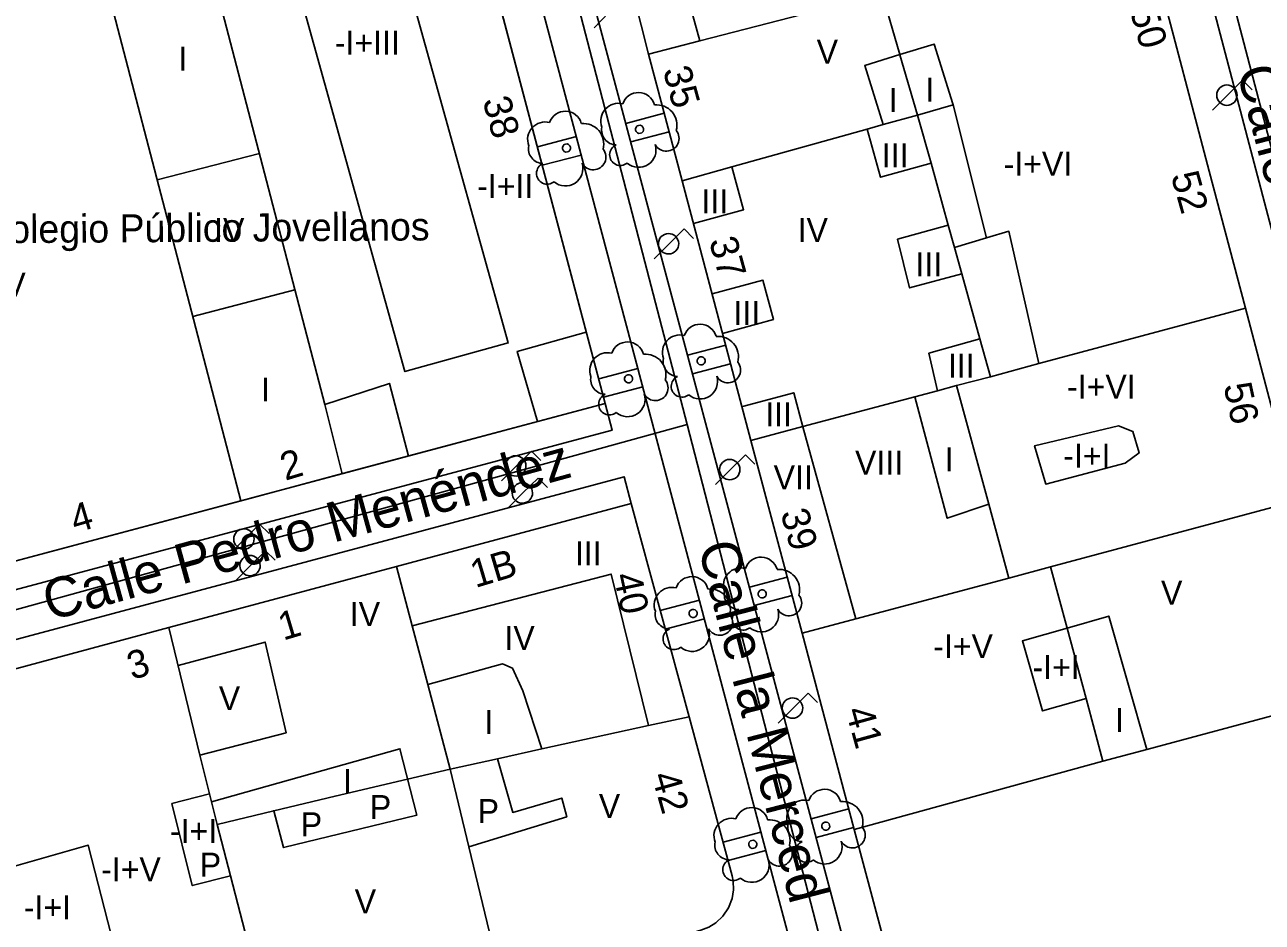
# Model space of a CAD drawing. Extents: x 282771 to 285132, y 4823109 to 4825496.
# Drawn here: x 284936.9 to 285014.3, y 4824230.3 to 4824286.4 of the extents above; entities that cross this region are included whole.
import ezdxf

# ---------------------------------------------------------------- set-up
doc = ezdxf.new("R2010")
doc.units = 0
for name, color, linetype in [('ACERA-BORDILLO', 7, 'Continuous'), ('ACERA-INTERIOR', 7, 'Continuous'), ('ARBOL', 7, 'Continuous'), ('CALLE-EJE', 7, 'Continuous'), ('CALLE-TEXTO', 7, 'Continuous'), ('COLEGIO-AREA', 7, 'Continuous'), ('COLEGIO-TEXTO', 7, 'Continuous'), ('EDIFICIO', 7, 'Continuous'), ('FAROLA', 7, 'Continuous'), ('INTERIOR-EDIFICIO', 7, 'Continuous'), ('MEDIANERA', 7, 'Continuous'), ('NUM-LOCAL', 7, 'Continuous'), ('NUM-PORTAL', 7, 'Continuous'), ('TXT-ALTURA-EDIFICIO', 7, 'Continuous')]:
    doc.layers.add(name, color=color, linetype=linetype)

msp = doc.modelspace()

# ---------------------------------------------------------------- linework, layer by layer
at = {"layer": 'ACERA-BORDILLO'}
for points in [[(284994.966, 4824346.938), (284963.572, 4824338.451), (284963.322, 4824338.391), (284962.802, 4824338.171), (284962.282, 4824337.881), (284961.732, 4824337.461), (284961.382, 4824337.101), (284960.992, 4824336.591), (284960.742, 4824336.151), (284960.452, 4824335.411), (284960.322, 4824334.781), (284960.282, 4824334.251), (284960.342, 4824333.471), (284962.982, 4824323.701), (284970.441, 4824295.561), (284998.863, 4824188.896)], [(284967.151, 4824295.561), (284983.779, 4824232.903), (284986.906, 4824221.155)], [(284974.31, 4824182.852), (285030.369, 4824196.855), (285030.759, 4824196.971), (285031.15, 4824197.129), (285031.535, 4824197.328), (285031.909, 4824197.57), (285032.264, 4824197.854), (285032.593, 4824198.178), (285032.891, 4824198.538), (285033.151, 4824198.928), (285033.368, 4824199.344), (285033.541, 4824199.778), (285033.666, 4824200.223), (285033.744, 4824200.67), (285033.777, 4824201.114), (285033.766, 4824201.548), (285033.716, 4824201.967), (285033.63, 4824202.365), (285010.075, 4824291.975)]]:
    msp.add_lwpolyline(points, dxfattribs=at)
at = {"layer": 'ACERA-INTERIOR'}
for p, q in [((284974.519, 4824280.256), (284976.919, 4824280.889)), ((284974.828, 4824279.096), (284977.225, 4824279.728)), ((284968.993, 4824278.798), (284971.429, 4824279.44)), ((284969.3, 4824277.637), (284971.737, 4824278.281)), ((284978.382, 4824265.761), (284980.764, 4824266.39)), ((284972.828, 4824264.296), (284975.277, 4824264.942)), ((284981.071, 4824265.23), (284978.691, 4824264.602)), ((284973.134, 4824263.136), (284975.584, 4824263.782)), ((284982.244, 4824251.267), (284984.609, 4824251.891)), ((284976.674, 4824249.797), (284979.124, 4824250.444)), ((284982.553, 4824250.107), (284984.916, 4824250.731)), ((284979.432, 4824249.284), (284976.984, 4824248.638)), ((284986.106, 4824236.772), (284988.455, 4824237.392)), ((284986.415, 4824235.613), (284988.762, 4824236.232)), ((284980.599, 4824235.32), (284982.971, 4824235.946)), ((284983.279, 4824234.786), (284980.909, 4824234.16))]:
    msp.add_line(p, q, dxfattribs=at)
for points in [[(284973.237, 4824262.747), (284973.672, 4824261.067), (284929.158, 4824249.166), (284928.724, 4824250.862)], [(284930.329, 4824244.538), (284929.903, 4824246.26), (284974.424, 4824258.163), (284974.859, 4824256.483)]]:
    msp.add_lwpolyline(points, dxfattribs=at)
at = {"layer": 'ARBOL'}
for centre, major_axis, start_param, end_param in [((284975.311, 4824281.146), (0.556, 0.877), 5.550769, 8.094447), ((284974.051, 4824280.416), (0.588, 0.926), 0.311107, 2.494938), ((284976.441, 4824280.146), (0.682, 1.074), 5.016531, 6.949772), ((284969.478, 4824279.249), (0.588, 0.926), 0.311107, 2.494938), ((284970.738, 4824279.979), (0.556, 0.877), 5.550769, 8.094447), ((284971.868, 4824278.979), (0.682, 1.074), 5.016531, 6.949772), ((284973.941, 4824279.846), (-0.501, -0.79), 5.078774, 6.815959), ((284977.051, 4824279.316), (-0.427, -0.673), 5.78325, 9.099874), ((284969.368, 4824278.679), (-0.501, -0.79), 5.078774, 6.815959), ((284974.181, 4824278.296), (-0.36, -0.567), 4.121247, 7.537481), ((284975.321, 4824278.596), (-0.582, -0.917), 6.132176, 8.732254), ((284972.478, 4824278.149), (-0.427, -0.673), 5.78325, 9.099874), ((284969.608, 4824277.129), (-0.36, -0.567), 4.121247, 7.537481), ((284970.748, 4824277.429), (-0.582, -0.917), 6.132176, 8.732254), ((284979.162, 4824266.664), (0.556, 0.877), 5.550769, 8.094447), ((284974.626, 4824265.553), (0.556, 0.877), 5.550769, 8.094447), ((284977.902, 4824265.934), (0.588, 0.926), 0.311107, 2.494938), ((284980.292, 4824265.664), (0.682, 1.074), 5.016531, 6.949772), ((284973.366, 4824264.823), (0.588, 0.926), 0.311107, 2.494938), ((284975.756, 4824264.553), (0.682, 1.074), 5.016531, 6.949772), ((284977.792, 4824265.364), (-0.501, -0.79), 5.078774, 6.815959), ((284980.902, 4824264.834), (-0.427, -0.673), 5.78325, 9.099874), ((284973.256, 4824264.253), (-0.501, -0.79), 5.078774, 6.815959), ((284976.366, 4824263.723), (-0.427, -0.673), 5.78325, 9.099874), ((284978.032, 4824263.814), (-0.36, -0.567), 4.121247, 7.537481), ((284979.172, 4824264.114), (-0.582, -0.917), 6.132176, 8.732254), ((284973.496, 4824262.703), (-0.36, -0.567), 4.121247, 7.537481), ((284974.636, 4824263.003), (-0.582, -0.917), 6.132176, 8.732254), ((284981.72, 4824251.366), (0.588, 0.926), 0.311107, 2.494938), ((284982.98, 4824252.097), (0.556, 0.877), 5.550769, 8.094447), ((284978.653, 4824250.879), (0.556, 0.877), 5.550769, 8.094447), ((284984.11, 4824251.097), (0.682, 1.074), 5.016531, 6.949772), ((284977.393, 4824250.149), (0.588, 0.926), 0.311107, 2.494938), ((284979.783, 4824249.879), (0.682, 1.074), 5.016531, 6.949772), ((284981.61, 4824250.796), (-0.501, -0.79), 5.078774, 6.815959), ((284984.72, 4824250.267), (-0.427, -0.673), 5.78325, 9.099874), ((284977.283, 4824249.579), (-0.501, -0.79), 5.078774, 6.815959), ((284980.393, 4824249.049), (-0.427, -0.673), 5.78325, 9.099874), ((284981.85, 4824249.246), (-0.36, -0.567), 4.121247, 7.537481), ((284982.99, 4824249.546), (-0.582, -0.917), 6.132176, 8.732254), ((284977.523, 4824248.029), (-0.36, -0.567), 4.121247, 7.537481), ((284978.663, 4824248.329), (-0.582, -0.917), 6.132176, 8.732254), ((284986.947, 4824237.584), (0.556, 0.877), 5.550769, 8.094447), ((284985.687, 4824236.854), (0.588, 0.926), 0.311107, 2.494938), ((284988.077, 4824236.584), (0.682, 1.074), 5.016531, 6.949772), ((284982.387, 4824236.441), (0.556, 0.877), 5.550769, 8.094447), ((284981.127, 4824235.711), (0.588, 0.926), 0.311107, 2.494938), ((284983.517, 4824235.441), (0.682, 1.074), 5.016531, 6.949772), ((284985.577, 4824236.284), (-0.501, -0.79), 5.078774, 6.815959), ((284988.687, 4824235.754), (-0.427, -0.673), 5.78325, 9.099874), ((284981.017, 4824235.141), (-0.501, -0.79), 5.078774, 6.815959), ((284984.127, 4824234.611), (-0.427, -0.673), 5.78325, 9.099874), ((284985.817, 4824234.734), (-0.36, -0.567), 4.121247, 7.537481), ((284986.957, 4824235.034), (-0.582, -0.917), 6.132176, 8.732254), ((284981.257, 4824233.591), (-0.36, -0.567), 4.121247, 7.537481), ((284982.397, 4824233.891), (-0.582, -0.917), 6.132176, 8.732254)]:
    msp.add_ellipse(centre, major_axis=major_axis, ratio=0.999978, start_param=start_param, end_param=end_param, dxfattribs=at)
for centre in [(284975.381, 4824279.886), (284970.808, 4824278.719), (284979.232, 4824265.404), (284974.696, 4824264.293), (284983.05, 4824250.837), (284978.723, 4824249.619), (284987.017, 4824236.324), (284982.457, 4824235.181)]:
    msp.add_ellipse(centre, major_axis=(0.136, 0.215), ratio=0.999978, dxfattribs=at)
at = {"layer": 'CALLE-EJE'}
for points in [[(285036.67, 4824195.611), (285010.471, 4824295.561), (284997.192, 4824346.362)], [(284978.351, 4824261.431), (284969.471, 4824295.561), (284956.012, 4824342.731), (284956.371, 4824345.406)], [(284978.351, 4824261.431), (284925.981, 4824246.99)], [(284987.041, 4824227.79), (284978.351, 4824261.431)]]:
    msp.add_lwpolyline(points, dxfattribs=at)
at = {"layer": 'COLEGIO-AREA'}
msp.add_lwpolyline([(284928.724, 4824250.862), (284919.165, 4824285.433), (284964.025, 4824297.587), (284973.237, 4824262.747)], close=True, dxfattribs=at)
at = {"layer": 'EDIFICIO'}
for points in [[(284947.75, 4824293.171), (284956.541, 4824295.561), (284964.025, 4824297.587), (284964.552, 4824295.561), (284973.237, 4824262.747), (284956.816, 4824258.358), (284951.251, 4824256.87), (284928.724, 4824250.862), (284919.165, 4824285.433), (284947.75, 4824293.171)], [(284973.161, 4824295.561), (284975.941, 4824284.581), (284978.041, 4824276.671), (284982.341, 4824260.431), (284985.541, 4824248.381), (284988.801, 4824236.101), (284994.021, 4824216.54), (284996.61, 4824206.92), (285000.049, 4824194.141), (285000.261, 4824193.738), (285000.469, 4824193.426), (285000.721, 4824193.119), (285001, 4824192.841), (285001.374, 4824192.544), (285001.627, 4824192.38), (285001.943, 4824192.211), (285002.19, 4824192.103), (285002.639, 4824191.956), (285003.031, 4824191.874), (285003.454, 4824191.831), (285003.712, 4824191.827), (285003.928, 4824191.837), (285016.49, 4824194.94)], [(285016.441, 4824256.661), (285013.261, 4824268.701), (285010.991, 4824277.271), (285008.861, 4824285.361), (285006.941, 4824292.621)], [(284936.85, 4824219.884), (284940.045, 4824218.093), (284944.881, 4824219.54), (284952.741, 4824221.89), (284959.481, 4824223.91), (284966.851, 4824226.11), (284979.211, 4824229.81), (284979.701, 4824230), (284980.141, 4824230.27), (284980.581, 4824230.68), (284980.941, 4824231.21), (284981.161, 4824231.79), (284981.251, 4824232.33), (284981.231, 4824232.87), (284981.171, 4824233.21), (284978.471, 4824243.161), (284974.859, 4824256.483), (284960.191, 4824252.55), (284945.951, 4824248.73), (284937.991, 4824246.6), (284930.329, 4824244.538), (284933.391, 4824232.98), (284936.85, 4824219.884)]]:
    msp.add_lwpolyline(points, dxfattribs=at)
at = {"layer": 'FAROLA'}
for p, q in [((284973.461, 4824287.181), (284972.531, 4824286.241)), ((285013.082, 4824282.952), (285012.142, 4824282.022)), ((285013.672, 4824282.362), (285013.082, 4824282.952)), ((285012.142, 4824282.022), (285011.212, 4824281.082)), ((284978.171, 4824273.661), (284977.231, 4824272.731)), ((284978.761, 4824273.071), (284978.171, 4824273.661)), ((284977.231, 4824272.731), (284976.301, 4824271.791)), ((284968.621, 4824259.771), (284967.681, 4824258.841)), ((284969.211, 4824259.181), (284968.621, 4824259.771)), ((284982.001, 4824259.541), (284981.061, 4824258.611)), ((284982.591, 4824258.951), (284982.001, 4824259.541)), ((284967.681, 4824258.841), (284966.751, 4824257.901)), ((284981.061, 4824258.611), (284980.131, 4824257.671)), ((284969.031, 4824258.081), (284968.091, 4824257.151)), ((284969.621, 4824257.491), (284969.031, 4824258.081)), ((284968.091, 4824257.151), (284967.161, 4824256.211)), ((284951.621, 4824255.2), (284950.681, 4824254.27)), ((284952.211, 4824254.61), (284951.621, 4824255.2)), ((284950.681, 4824254.27), (284949.751, 4824253.33)), ((284952.001, 4824253.54), (284951.061, 4824252.61)), ((284952.591, 4824252.95), (284952.001, 4824253.54)), ((284951.061, 4824252.61), (284950.131, 4824251.67)), ((284985.921, 4824244.631), (284984.981, 4824243.701)), ((284986.511, 4824244.041), (284985.921, 4824244.631)), ((284984.981, 4824243.701), (284984.051, 4824242.761))]:
    msp.add_line(p, q, dxfattribs=at)
msp.add_circle((285012.102, 4824282.022), 0.638, dxfattribs=at)
for centre, major_axis in [((284977.191, 4824272.731), (0.345, 0.536)), ((284967.641, 4824258.841), (0.346, 0.536)), ((284981.021, 4824258.611), (0.346, 0.536)), ((284968.051, 4824257.151), (0.346, 0.536)), ((284950.641, 4824254.27), (0.346, 0.535)), ((284951.021, 4824252.61), (0.346, 0.535)), ((284984.941, 4824243.701), (0.346, 0.536))]:
    msp.add_ellipse(centre, major_axis=major_axis, ratio=0.999978, dxfattribs=at)
at = {"layer": 'INTERIOR-EDIFICIO'}
for points in [[(284953.791, 4824289.621), (284960.241, 4824291.411), (284967.171, 4824266.531), (284960.711, 4824264.741), (284953.791, 4824289.621)], [(284994.971, 4824281.471), (284993.801, 4824285.221), (284991.659, 4824284.56), (284989.461, 4824283.871), (284990.611, 4824280.181), (284992.761, 4824280.781), (284993.603, 4824277.761), (284994.681, 4824273.891), (284995.071, 4824272.491), (284995.529, 4824270.85), (284996.663, 4824266.781), (284997.321, 4824264.421), (285000.353, 4824265.235), (284998.471, 4824273.512), (284997.08, 4824273.094), (284994.986, 4824281.414), (284994.971, 4824281.471)], [(284995.191, 4824263.861), (284994.012, 4824263.546), (284992.592, 4824263.167), (284994.621, 4824255.571), (284997.208, 4824256.44), (284995.191, 4824263.861)], [(285005.331, 4824261.351), (285006.221, 4824261.001), (285006.611, 4824259.651), (285005.741, 4824259.021), (285000.771, 4824257.701), (285000.081, 4824260.101), (285005.331, 4824261.351)], [(285003.293, 4824244.301), (285000.581, 4824243.521), (284999.321, 4824247.901), (285002.105, 4824248.702), (285004.711, 4824249.451), (285007.106, 4824241.119), (285004.351, 4824240.381), (285003.293, 4824244.301)], [(284966.49, 4824240.536), (284969.26, 4824241.143), (284968.071, 4824244.77), (284967.431, 4824246.2), (284966.801, 4824246.47), (284962.143, 4824245.171), (284963.541, 4824239.89), (284964.71, 4824235.023), (284970.831, 4824236.91), (284970.511, 4824238.07), (284967.451, 4824237.18), (284966.49, 4824240.536)], [(284946.127, 4824237.743), (284947.416, 4824232.602), (284949.808, 4824233.202), (284948.971, 4824236.43), (284952.518, 4824237.282), (284953.111, 4824234.98), (284961.461, 4824237.01), (284960.391, 4824241.16), (284948.625, 4824237.837), (284948.499, 4824238.338), (284946.127, 4824237.743)]]:
    msp.add_lwpolyline(points, dxfattribs=at)
at = {"layer": 'MEDIANERA'}
for p, q in [((284941.377, 4824291.446), (284950.454, 4824256.658)), ((284948.841, 4824288.981), (284955.701, 4824262.69)), ((284979.141, 4824285.412), (284989.762, 4824288.169)), ((284975.941, 4824284.581), (284979.141, 4824285.412)), ((284981.152, 4824277.539), (284989.611, 4824279.901)), ((284989.611, 4824279.901), (284990.611, 4824280.181)), ((284945.22, 4824276.719), (284951.606, 4824278.385)), ((284978.041, 4824276.671), (284981.152, 4824277.539)), ((284995.071, 4824272.491), (284997.08, 4824273.094)), ((284997.081, 4824273.091), (284997.08, 4824273.094)), ((284995.531, 4824270.851), (284995.529, 4824270.85)), ((284947.445, 4824268.192), (284953.831, 4824269.858)), ((285000.353, 4824265.235), (285013.261, 4824268.701)), ((284997.321, 4824264.421), (284995.191, 4824263.861)), ((284955.701, 4824262.69), (284956.79, 4824258.351)), ((284992.592, 4824263.167), (284985.589, 4824261.298)), ((284992.591, 4824263.171), (284992.592, 4824263.167)), ((284985.589, 4824261.298), (284982.341, 4824260.431)), ((284985.591, 4824261.291), (284988.911, 4824249.281)), ((284997.208, 4824256.44), (284998.461, 4824251.831)), ((285001.071, 4824252.531), (285016.441, 4824256.661)), ((284961.172, 4824248.843), (284960.191, 4824252.55)), ((284998.461, 4824251.831), (285001.071, 4824252.531)), ((284988.911, 4824249.281), (284998.461, 4824251.831)), ((284947.891, 4824240.76), (284945.951, 4824248.73)), ((284961.161, 4824248.84), (284961.172, 4824248.843)), ((284962.143, 4824245.171), (284961.172, 4824248.843)), ((284985.541, 4824248.381), (284988.911, 4824249.281)), ((285002.101, 4824248.701), (285002.105, 4824248.702)), ((285007.106, 4824241.119), (285019.661, 4824244.481)), ((284975.939, 4824242.606), (284978.471, 4824243.161)), ((284969.26, 4824241.143), (284975.939, 4824242.606)), ((284969.261, 4824241.14), (284969.26, 4824241.143)), ((284948.499, 4824238.338), (284947.891, 4824240.76)), ((284948.625, 4824237.837), (284948.971, 4824236.43)), ((284956.841, 4824235.88), (284956.85, 4824235.882)), ((284966.851, 4824226.11), (284964.71, 4824235.023)), ((284952.741, 4824221.89), (284949.808, 4824233.202))]:
    msp.add_line(p, q, dxfattribs=at)
for points in [[(284975.421, 4824299.223), (284976.401, 4824295.561), (284976.721, 4824294.381), (284975.331, 4824294.011), (284976.371, 4824290.061), (284977.781, 4824290.431), (284979.141, 4824285.412)], [(284994.986, 4824281.414), (284992.761, 4824280.781), (284991.661, 4824284.541), (284991.659, 4824284.56), (284990.541, 4824288.371)], [(284993.603, 4824277.761), (284990.451, 4824276.891), (284989.611, 4824279.901)], [(284978.751, 4824274.001), (284981.881, 4824274.861), (284981.152, 4824277.539)], [(284994.681, 4824273.891), (284991.511, 4824273.011), (284992.261, 4824269.971), (284995.529, 4824270.85)], [(284979.911, 4824269.591), (284983.091, 4824270.451), (284983.751, 4824267.991), (284980.571, 4824267.131)], [(284972.031, 4824267.201), (284967.731, 4824266.001), (284969.001, 4824261.621)], [(284996.663, 4824266.781), (284993.471, 4824265.891), (284994.012, 4824263.546)], [(284960.941, 4824259.46), (284959.741, 4824264.001), (284955.701, 4824262.69)], [(284981.811, 4824262.551), (284985.021, 4824263.421), (284985.591, 4824261.291)], [(285001.071, 4824252.531), (285002.105, 4824248.702), (285003.293, 4824244.301)], [(284961.172, 4824248.843), (284973.611, 4824252.081), (284975.939, 4824242.606)], [(284946.541, 4824246.37), (284951.971, 4824247.83), (284953.281, 4824242.16), (284947.891, 4824240.76)], [(284952.511, 4824237.31), (284952.518, 4824237.282), (284956.341, 4824238.2), (284960.861, 4824239.261), (284963.541, 4824239.89), (284966.49, 4824240.536)], [(284988.801, 4824236.101), (284995.701, 4824238), (285004.351, 4824240.381)], [(284942.333, 4824229.521), (284940.901, 4824235.13), (284936.09, 4824233.753), (284933.391, 4824232.98)]]:
    msp.add_lwpolyline(points, dxfattribs=at)

# ---------------------------------------------------------------- texts
at = {"layer": 'CALLE-TEXTO'}
for s, rotation, p in [('Calle San Bernardo', 284.68788, (285012.699, 4824283.59)), ('Calle Pedro Menéndez', 15.41581, (284938.485, 4824249.141)), ('Calle la Merced', 284.4836, (284979.024, 4824253.829))]:
    msp.add_text(s, height=2.5, rotation=rotation, dxfattribs=at).set_placement(p)
at = {"layer": 'COLEGIO-TEXTO'}
msp.add_text('Colegio Público Jovellanos', height=1.75, rotation=0.37295, dxfattribs=at).set_placement((284934.286, 4824272.76))
at = {"layer": 'NUM-LOCAL'}
for s, rotation, p in [('40', 281.98939, (284973.746, 4824251.993)), ('3', 16.63065, (284943.647, 4824245.449)), ('42', 285.7694, (284976.125, 4824239.474))]:
    msp.add_text(s, height=1.75, rotation=rotation, dxfattribs=at).set_placement(p)
at = {"layer": 'NUM-PORTAL'}
for s, rotation, p in [('50', 285.7694, (285006.031, 4824287.305)), ('35', 285.38939, (284976.825, 4824283.591)), ('38', 285.38939, (284965.552, 4824281.696)), ('52', 285.7694, (285008.589, 4824276.996)), ('37', 285.38939, (284979.71, 4824272.922)), ('56', 282.17939, (285011.885, 4824263.873)), ('2', 16.63065, (284953.223, 4824257.909)), ('4', 16.63065, (284940.102, 4824254.627)), ('39', 285.38939, (284984.182, 4824255.919)), ('1B', 16.63065, (284965.112, 4824251.203)), ('1', 16.63065, (284953.098, 4824247.912)), ('41', 285.3894, (284988.248, 4824243.551))]:
    msp.add_text(s, height=1.75, rotation=rotation, dxfattribs=at).set_placement(p)
at = {"layer": 'TXT-ALTURA-EDIFICIO'}
for s, p in [('-I+III', (284956.323, 4824284.552)), ('I', (284946.54, 4824283.555)), ('V', (284986.452, 4824283.991)), ('I', (284993.26, 4824281.621)), ('I', (284990.95, 4824280.961)), ('III', (284990.529, 4824277.501)), ('-I+VI', (284998.143, 4824276.981)), ('-I+II', (284965.227, 4824275.591)), ('III', (284979.249, 4824274.641)), ('IV', (284948.778, 4824272.841)), ('IV', (284985.262, 4824272.841)), ('III', (284992.629, 4824270.701)), ('IV', (284935.102, 4824269.42)), ('III', (284981.249, 4824267.661)), ('III', (284994.659, 4824264.351)), ('I', (284951.711, 4824262.869)), ('-I+VI', (285002.109, 4824263.051)), ('III', (284983.239, 4824261.311)), ('-I+I', (285001.868, 4824258.731)), ('VIII', (284988.851, 4824258.301)), ('I', (284994.46, 4824258.501)), ('VII', (284983.761, 4824257.371)), ('III', (284971.339, 4824252.631)), ('V', (285007.982, 4824250.161)), ('IV', (284957.262, 4824248.83)), ('IV', (284966.932, 4824247.34)), ('-I+V', (284993.74, 4824246.821)), ('-I+I', (284999.947, 4824245.511)), ('V', (284949.072, 4824243.57)), ('I', (284965.67, 4824242.07)), ('I', (285005.11, 4824242.201)), ('I', (284956.83, 4824238.39)), ('P', (284958.515, 4824236.76)), ('P', (284965.255, 4824236.51)), ('V', (284972.832, 4824236.83)), ('P', (284954.195, 4824235.68)), ('-I+I', (284946.018, 4824235.268)), ('P', (284947.879, 4824233.156)), ('-I+V', (284941.713, 4824232.87)), ('V', (284957.568, 4824230.861)), ('-I+I', (284936.877, 4824230.5))]:
    msp.add_text(s, height=1.5, rotation=0.00061, dxfattribs=at).set_placement(p)

doc.saveas('drawing.dxf')
